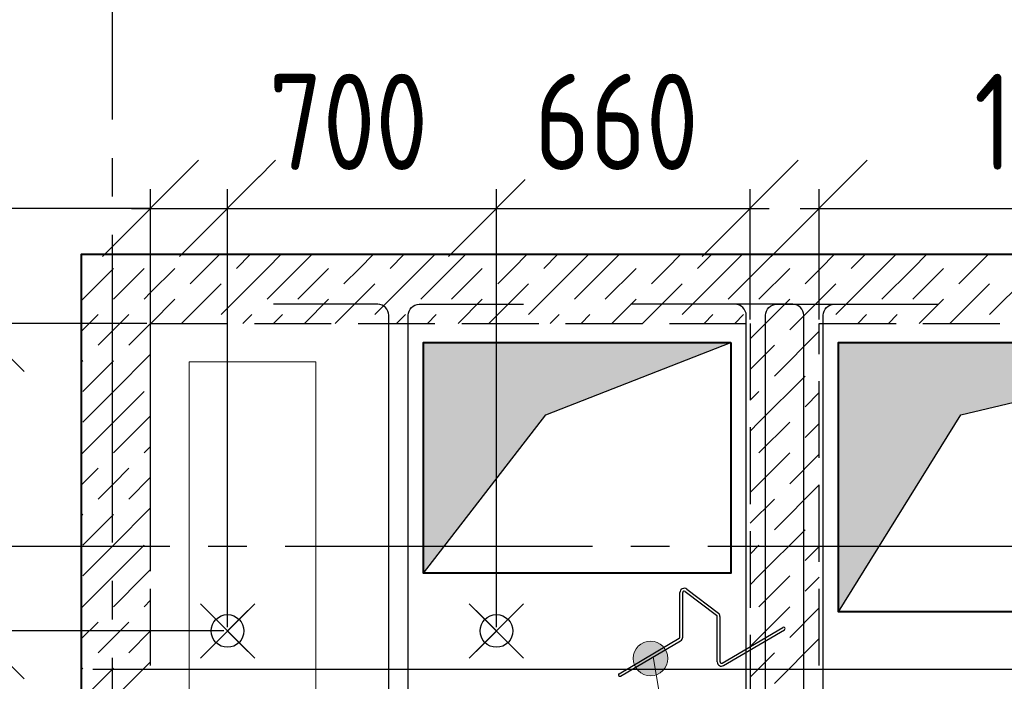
# Model space of a CAD drawing. Header units: millimetres. Extents: x 40580 to 1930067, y -240640 to 81020.
# Tile 572 of 656: x 1350319 to 1352881, y -203486 to -201765. Entities that reach past the tile are written whole.
import ezdxf

# ---------------------------------------------------------------- set-up
doc = ezdxf.new("R2010")
doc.units = ezdxf.units.MM
for name, pattern in [('______2', [270, 200, -70]), ('______5', [1100, 800, -100, 100, -100]), ('CENTER', [2, 1.25, -0.25, 0.25, -0.25])]:
    doc.linetypes.add(name, pattern=pattern)
doc.layers.add('ЖБ Стена верхний уровень', color=7, linetype='______2', true_color=0x656565)
for name, color, linetype, lineweight in [('Обрамление проемов стержнями', 7, 'Continuous', 25), ('Общий01', 7, 'Continuous', 13), ('ОСИ', 7, 'CENTER', 15), ('Основная', 7, 'Continuous', 40), ('Позиционная метка линия выноска', 7, 'Continuous', 13), ('Позиционная метка номер позиции', 7, 'Continuous', 13), ('Примечания', 7, 'Continuous', 13), ('Размерная линия_ общее', 7, 'Continuous', 25)]:
    doc.layers.add(name, color=color, linetype=linetype, lineweight=lineweight)
doc.layers.add('Тонкие', color=7, linetype='Continuous')
doc.layers.add('ФВ-2', color=7, linetype='Continuous')
doc.styles.add('GOST 2.304', font='isocpeur.ttf', dxfattribs={"width": 0.8})
doc.styles.add('GOST 2.304-81', font='txt')
doc.dimstyles.new('СПДС', dxfattribs={"dimscale": 125, "dimtxt": 250, "dimasz": 250, "dimexe": 50, "dimexo": 10, "dimgap": 100, "dimtad": 1, "dimdec": 0, "dimtxsty": 'GOST 2.304-81', "dimblk": 'OBLIQUE', "dimcen": 250, "dimdle": 50, "dimadec": 0, "dimazin": 2, "dimtfac": 0.75, "dimtdec": 0, "dimtmove": 1, "dimatfit": 3, "dimfxl": 1, "dimtfill": 1, "dimtolj": 1, "dimarcsym": 1})

# ---------------------------------------------------------------- blocks, each defined once
blk = doc.blocks.new('_OBLIQUE')
at = {"color": 0, "linetype": 'ByBlock'}
blk.add_line((-0.5, -0.5), (0.5, 0.5), dxfattribs=at)
blk = doc.blocks.new('*D17400')
at = {"layer": 'Defpoints', "color": 0}
for p in [(1353719.8, -202255.4), (1352399.8, -202554.7), (1353719.8, -203384.5)]:
    blk.add_point(p, dxfattribs=at)
at = {"layer": 'Тонкие', "color": 0, "lineweight": -2}
for p, q in [((1352399.8, -202544.7), (1352399.8, -202205.4)), ((1353719.8, -203374.5), (1353719.8, -202205.4)), ((1352349.8, -202255.4), (1353769.8, -202255.4))]:
    blk.add_line(p, q, dxfattribs=at)
at = {"layer": 'Тонкие', "color": 0, "lineweight": -2, "xscale": 250, "yscale": 250, "zscale": 250, "rotation": 180}
blk.add_blockref('_OBLIQUE', (1352399.8, -202255.4), dxfattribs=at)
at = {"layer": 'Тонкие', "color": 0, "lineweight": -2, "xscale": 250, "yscale": 250, "zscale": 250}
blk.add_blockref('_OBLIQUE', (1353719.8, -202255.4), dxfattribs=at)
at = {"layer": 'Тонкие', "color": 0, "insert": (1353059.8, -202030.4), "char_height": 250, "attachment_point": 5, "style": 'GOST 2.304', "bg_fill": 3, "box_fill_scale": 1.1, "bg_fill_color": 256, "bg_fill_true_color": 13158600, "bg_fill_transparency": 0}
blk.add_mtext('\\A1;1320', dxfattribs=at)
blk = doc.blocks.new('*D17402')
at = {"layer": 'Defpoints', "color": 0}
for p in [(1351559.8, -202255.4), (1350859.9, -203354.6), (1351559.8, -203354.7)]:
    blk.add_point(p, dxfattribs=at)
at = {"layer": 'Тонкие', "color": 0, "lineweight": -2}
for p, q in [((1350859.9, -203344.6), (1350859.9, -202205.4)), ((1351559.8, -203344.7), (1351559.8, -202205.4)), ((1350809.9, -202255.4), (1351609.8, -202255.4))]:
    blk.add_line(p, q, dxfattribs=at)
at = {"layer": 'Тонкие', "color": 0, "lineweight": -2, "xscale": 250, "yscale": 250, "zscale": 250, "rotation": 180}
blk.add_blockref('_OBLIQUE', (1350859.9, -202255.4), dxfattribs=at)
at = {"layer": 'Тонкие', "color": 0, "lineweight": -2, "xscale": 250, "yscale": 250, "zscale": 250}
blk.add_blockref('_OBLIQUE', (1351559.8, -202255.4), dxfattribs=at)
at = {"layer": 'Тонкие', "color": 0, "insert": (1351174.8, -202030.4), "char_height": 250, "attachment_point": 5, "style": 'GOST 2.304', "bg_fill": 3, "box_fill_scale": 1.1, "bg_fill_color": 256, "bg_fill_true_color": 13158600, "bg_fill_transparency": 0}
blk.add_mtext('\\A1;700', dxfattribs=at)
blk = doc.blocks.new('*D17403')
at = {"layer": 'Defpoints', "color": 0}
for p in [(1350859.9, -202255.4), (1350659.8, -203209), (1350859.9, -203354.6)]:
    blk.add_point(p, dxfattribs=at)
at = {"layer": 'Тонкие', "color": 0, "lineweight": -2}
for p, q in [((1350659.8, -203199), (1350659.8, -202205.4)), ((1350859.9, -203344.6), (1350859.9, -202205.4)), ((1350659.8, -202255.4), (1349766.3, -202255.4)), ((1350609.8, -202255.4), (1350909.9, -202255.4))]:
    blk.add_line(p, q, dxfattribs=at)
at = {"layer": 'Тонкие', "color": 0, "lineweight": -2, "xscale": 250, "yscale": 250, "zscale": 250, "rotation": 180}
blk.add_blockref('_OBLIQUE', (1350659.8, -202255.4), dxfattribs=at)
at = {"layer": 'Тонкие', "color": 0, "lineweight": -2, "xscale": 250, "yscale": 250, "zscale": 250}
blk.add_blockref('_OBLIQUE', (1350859.9, -202255.4), dxfattribs=at)
at = {"layer": 'Тонкие', "color": 0, "insert": (1350056.3, -202030.4), "char_height": 250, "attachment_point": 5, "style": 'GOST 2.304', "bg_fill": 3, "box_fill_scale": 1.1, "bg_fill_color": 256, "bg_fill_true_color": 13158600, "bg_fill_transparency": 0}
blk.add_mtext('\\A1;200', dxfattribs=at)
blk = doc.blocks.new('*D17404')
at = {"layer": 'Defpoints', "color": 0}
for p in [(1352219.8, -202255.4), (1352219.8, -202554.7), (1351559.8, -203354.7)]:
    blk.add_point(p, dxfattribs=at)
at = {"layer": 'Тонкие', "color": 0, "lineweight": -2}
for p, q in [((1351559.8, -203344.7), (1351559.8, -202205.4)), ((1352219.8, -202544.7), (1352219.8, -202205.4)), ((1351509.8, -202255.4), (1352269.8, -202255.4))]:
    blk.add_line(p, q, dxfattribs=at)
at = {"layer": 'Тонкие', "color": 0, "lineweight": -2, "xscale": 250, "yscale": 250, "zscale": 250, "rotation": 180}
blk.add_blockref('_OBLIQUE', (1351559.8, -202255.4), dxfattribs=at)
at = {"layer": 'Тонкие', "color": 0, "lineweight": -2, "xscale": 250, "yscale": 250, "zscale": 250}
blk.add_blockref('_OBLIQUE', (1352219.8, -202255.4), dxfattribs=at)
at = {"layer": 'Тонкие', "color": 0, "insert": (1351872.3, -202030.4), "char_height": 250, "attachment_point": 5, "style": 'GOST 2.304', "bg_fill": 3, "box_fill_scale": 1.1, "bg_fill_color": 256, "bg_fill_true_color": 13158600, "bg_fill_transparency": 0}
blk.add_mtext('\\A1;660', dxfattribs=at)
blk = doc.blocks.new('*D17634')
at = {"layer": 'Defpoints', "color": 0}
for p in [(1351404.8, -203584.6), (1350205.3, -204254.7), (1350659.9, -204254.7)]:
    blk.add_point(p, dxfattribs=at)
at = {"layer": 'Тонкие', "color": 0, "lineweight": -2}
for p, q in [((1350205.3, -203534.6), (1350205.3, -204304.7)), ((1351394.8, -203584.6), (1350155.3, -203584.6)), ((1350649.9, -204254.7), (1350155.3, -204254.7))]:
    blk.add_line(p, q, dxfattribs=at)
at = {"layer": 'Тонкие', "color": 0, "lineweight": -2, "xscale": 250, "yscale": 250, "zscale": 250}
for p, rotation in [((1350205.3, -203584.6), 90), ((1350205.3, -204254.7), 270)]:
    blk.add_blockref('_OBLIQUE', p, dxfattribs=dict(at, rotation=rotation))
at = {"layer": 'Тонкие', "color": 0, "insert": (1349980.3, -203919.7), "char_height": 250, "attachment_point": 5, "rotation": 90, "style": 'GOST 2.304', "bg_fill": 3, "box_fill_scale": 1.1, "bg_fill_color": 256, "bg_fill_true_color": 13158600, "bg_fill_transparency": 0}
blk.add_mtext('\\A1;670', dxfattribs=at)
blk = doc.blocks.new('*D17635')
at = {"layer": 'Defpoints', "color": 0}
for p in [(1350859.9, -203354.6), (1350205.3, -203584.6), (1351404.8, -203584.6)]:
    blk.add_point(p, dxfattribs=at)
at = {"layer": 'Тонкие', "color": 0, "lineweight": -2}
for p, q in [((1350205.3, -203304.6), (1350205.3, -203634.6)), ((1350849.9, -203354.6), (1350155.3, -203354.6)), ((1349637.3, -203519.3), (1350205.3, -203469.6)), ((1349637.3, -204099.3), (1349637.3, -203519.3)), ((1351394.8, -203584.6), (1350155.3, -203584.6))]:
    blk.add_line(p, q, dxfattribs=at)
at = {"layer": 'Тонкие', "color": 0, "lineweight": -2, "xscale": 250, "yscale": 250, "zscale": 250}
for p, rotation in [((1350205.3, -203354.6), 90), ((1350205.3, -203584.6), 270)]:
    blk.add_blockref('_OBLIQUE', p, dxfattribs=dict(at, rotation=rotation))
at = {"layer": 'Тонкие', "color": 0, "insert": (1349412.3, -203809.3), "char_height": 250, "attachment_point": 5, "rotation": 90, "style": 'GOST 2.304', "bg_fill": 3, "box_fill_scale": 1.1, "bg_fill_color": 256, "bg_fill_true_color": 13158600, "bg_fill_transparency": 0}
blk.add_mtext('\\A1;230', dxfattribs=at)
blk = doc.blocks.new('*D17636')
at = {"layer": 'Defpoints', "color": 0}
for p in [(1350659.9, -202554.7), (1350205.3, -203354.6), (1350859.9, -203354.6)]:
    blk.add_point(p, dxfattribs=at)
at = {"layer": 'Тонкие', "color": 0, "lineweight": -2}
for p, q in [((1350205.3, -202504.7), (1350205.3, -203404.6)), ((1350649.9, -202554.7), (1350155.3, -202554.7)), ((1350849.9, -203354.6), (1350155.3, -203354.6))]:
    blk.add_line(p, q, dxfattribs=at)
at = {"layer": 'Тонкие', "color": 0, "lineweight": -2, "xscale": 250, "yscale": 250, "zscale": 250}
for p, rotation in [((1350205.3, -202554.7), 90), ((1350205.3, -203354.6), 270)]:
    blk.add_blockref('_OBLIQUE', p, dxfattribs=dict(at, rotation=rotation))
at = {"layer": 'Тонкие', "color": 0, "insert": (1349980.3, -202954.7), "char_height": 250, "attachment_point": 5, "rotation": 90, "style": 'GOST 2.304', "bg_fill": 3, "box_fill_scale": 1.1, "bg_fill_color": 256, "bg_fill_true_color": 13158600, "bg_fill_transparency": 0}
blk.add_mtext('\\A1;800', dxfattribs=at)

msp = doc.modelspace()

# ---------------------------------------------------------------- hatches: boundary and pattern name
at = {"layer": 'Позиционная метка номер позиции', "linetype": 'Continuous', "lineweight": 13, "transparency": 33554687}
for points in [[(1351938.3, -203464.8), (1351938.3, -203387.4), (1351922.1, -203403.6)], [(1351960.8, -203471.1), (1351960.8, -203381.1), (1351938.3, -203387.4)], [(1351960.8, -203471.1), (1351938.3, -203387.4), (1351938.3, -203464.8)], [(1351983.4, -203464.8), (1351983.4, -203387.4), (1351960.8, -203381.1)], [(1351983.4, -203464.8), (1351960.8, -203381.1), (1351960.8, -203471.1)], [(1351999.6, -203448.6), (1351999.6, -203403.6), (1351983.4, -203387.4)], [(1351999.6, -203448.6), (1351983.4, -203387.4), (1351983.4, -203464.8)], [(1351922.1, -203448.6), (1351922.1, -203403.6), (1351915.8, -203426.1)], [(1351938.3, -203464.8), (1351922.1, -203403.6), (1351922.1, -203448.6)], [(1351999.6, -203403.6), (1351999.6, -203448.6), (1352005.9, -203426.1)]]:
    msp.add_hatch(color=7, dxfattribs=at).paths.add_polyline_path(points)

# ---------------------------------------------------------------- linework, layer by layer
at = {"layer": 'ЖБ Стена верхний уровень', "color": 9, "linetype": 'Continuous', "lineweight": -3, "true_color": 0xc7c7c7, "transparency": 33554687}
msp.add_line((1352219.8, -203474.7), (1352283, -203411.6), dxfattribs=at)
at = {"layer": 'Общий01', "color": 7, "linetype": 'Continuous', "lineweight": -3, "transparency": 33554687}
for p, q in [((1351878.8, -203465.8), (1352035.4, -203373.7)), ((1351882.6, -203472.1), (1352039.1, -203380.1))]:
    msp.add_line(p, q, dxfattribs=at)
for centre, radius, start, end in [((1352033.6, -203370.6), 3.67, 300.447, 0), ((1352033.6, -203370.6), 11, 300.447, 0), ((1352145.3, -203435.2), 11, 180, 300.447), ((1352145.3, -203435.2), 3.67, 180, 300.447), ((1351880.7, -203468.9), 3.67, 120.447, 300.447)]:
    msp.add_arc(centre, radius, start, end, dxfattribs=at)
at = {"layer": 'Позиционная метка номер позиции', "color": 7, "linetype": 'Continuous', "lineweight": 13, "transparency": 33554687}
for p, q in [((1351915.8, -203426.1), (1351915.8, -203426.1)), ((1352005.9, -203426.1), (1352005.9, -203426.1)), ((1351960.8, -203471.1), (1351960.8, -203471.1))]:
    msp.add_line(p, q, dxfattribs=at)
msp.add_lwpolyline([(1351967.2, -203422.3), (1352433.8, -206165.2), (1354435.6, -206165.2)], dxfattribs=at)
msp.add_circle((1351960.8, -203426.1), 45, dxfattribs=at)

# ---------------------------------------------------------------- dimensions: what is measured, and where the dimension line sits
at = {"layer": 'Тонкие'}
for base, p1, p2, picture, middle in [((1351559.8, -202255.4), (1350859.9, -203354.6), (1351559.8, -203354.7), '*D17402', (1351174.8, -202255.4)), ((1353719.8, -202255.4), (1352399.8, -202554.7), (1353719.8, -203384.5), '*D17400', (1353059.8, -202255.4))]:
    dim = msp.add_linear_dim(base=base, p1=p1, p2=p2, dimstyle='СПДС', override={"dimscale": 1, "dimtxsty": 'GOST 2.304'}, dxfattribs=at)
    dim.commit()
    dim.dimension.update_dxf_attribs({"geometry": picture, "text_midpoint": middle, "dimtype": 160})
dim = msp.add_linear_dim(base=(1350205.3, -204254.7), p1=(1351404.8, -203584.6), p2=(1350659.9, -204254.7), angle=270, dimstyle='СПДС', override={"dimscale": 1, "dimtxsty": 'GOST 2.304'}, dxfattribs=at)
dim.commit()
dim.dimension.update_dxf_attribs({"geometry": '*D17634', "text_midpoint": (1350205.3, -203919.7), "dimtype": 160})

# ---------------------------------------------------------------- next in the draw order: hatches: boundary and pattern name
at = {"layer": 'ФВ-2'}
h = msp.add_hatch(color=256, dxfattribs=at)
h.dxf.hatch_style = 1
h.paths.add_polyline_path([(1353159, -202698.7), (1352768.2, -202792.8), (1352449.8, -203304.7), (1352449.8, -202624.7)])
h.paths.add_polyline_path([(1353159, -202698.7), (1352449.8, -202624.7), (1352449.8, -202604.7), (1353549.8, -202604.7)])

# ---------------------------------------------------------------- next in the draw order: linework, layer by layer
at = {"layer": 'ЖБ Стена верхний уровень', "color": 9, "linetype": 'Continuous', "lineweight": -3, "true_color": 0xc7c7c7, "transparency": 33554687}
for p, q in [((1351043, -202411.6), (1351079.9, -202374.6)), ((1351203, -202411.6), (1351239.9, -202374.6)), ((1351319.9, -202374.6), (1351283, -202411.6)), ((1351399.9, -202374.6), (1351363, -202411.6)), ((1352403, -202411.6), (1352439.9, -202374.6)), ((1352519.9, -202374.6), (1352483, -202411.6)), ((1352599.9, -202374.6), (1352563, -202411.6)), ((1352643, -202411.6), (1352679.9, -202374.6)), ((1352803, -202411.6), (1352839.9, -202374.6)), ((1351123, -202411.6), (1351043, -202491.6)), ((1351163, -202451.6), (1351203, -202411.6)), ((1351363, -202411.6), (1351243, -202531.6)), ((1352363, -202451.6), (1352403, -202411.6)), ((1352563, -202411.6), (1352443, -202531.6)), ((1352643, -202411.6), (1352563, -202491.6)), ((1352723, -202411.6), (1352643, -202491.6)), ((1352763, -202451.6), (1352803, -202411.6)), ((1352963, -202411.6), (1352843, -202531.6)), ((1351243, -202451.6), (1351139.9, -202554.7)), ((1352843, -202451.6), (1352739.9, -202554.7)), ((1351123, -202491.6), (1351059.9, -202554.7)), ((1352723, -202491.6), (1352659.9, -202554.7)), ((1351323, -202531.6), (1351299.9, -202554.7)), ((1351379.9, -202554.7), (1351403, -202531.6)), ((1352523, -202531.6), (1352499.9, -202554.7)), ((1352579.9, -202554.7), (1352603, -202531.6)), ((1352399.8, -202734.7), (1352363, -202771.6)), ((1352363, -202851.6), (1352399.8, -202814.7)), ((1352399.8, -203134.7), (1352363, -203171.6)), ((1352363, -203251.6), (1352399.8, -203214.7)), ((1352399.8, -203374.7), (1352283, -203491.6))]:
    msp.add_line(p, q, dxfattribs=at)
at = {"layer": 'ЖБ Стена верхний уровень', "color": 251, "linetype": '______2', "lineweight": -3, "true_color": 0x656565, "transparency": 33554687}
for p, q in [((1352399.8, -202554.7), (1355059.8, -202554.7)), ((1352399.8, -204254.7), (1352399.8, -202554.7))]:
    msp.add_line(p, q, dxfattribs=at)
at = {"layer": 'Обрамление проемов стержнями', "color": 7, "linetype": 'Continuous', "lineweight": 25, "transparency": 33554687}
msp.add_lwpolyline([(1352409.9, -204404.7), (1352409.9, -202533.4), (1352410.6, -202528), (1352412.4, -202522.6), (1352415.3, -202517.6), (1352418.7, -202513.4), (1352422.8, -202510), (1352427.8, -202507.2), (1352433.3, -202505.4), (1352438.6, -202504.7), (1352709.9, -202504.7)], dxfattribs=at)
msp.add_lwpolyline([(1352409.9, -204404.7), (1352409.9, -202533.4), (1352410.6, -202528), (1352412.4, -202522.6), (1352415.3, -202517.6), (1352418.7, -202513.4), (1352422.8, -202510), (1352427.8, -202507.2), (1352433.3, -202505.4), (1352438.6, -202504.7), (1352709.9, -202504.7)], dxfattribs=at)
msp.add_lwpolyline([(1352409.9, -204404.7), (1352409.9, -202533.4), (1352410.6, -202528), (1352412.4, -202522.6), (1352415.3, -202517.6), (1352418.7, -202513.4), (1352422.8, -202510), (1352427.8, -202507.2), (1352433.3, -202505.4), (1352438.6, -202504.7), (1352709.9, -202504.7)], dxfattribs=at)
msp.add_lwpolyline([(1352409.9, -204404.7), (1352409.9, -202533.4), (1352410.6, -202528), (1352412.4, -202522.6), (1352415.3, -202517.6), (1352418.7, -202513.4), (1352422.8, -202510), (1352427.8, -202507.2), (1352433.3, -202505.4), (1352438.6, -202504.7), (1352709.9, -202504.7)], dxfattribs=at)
at = {"layer": 'Основная', "transparency": 33554687}
msp.add_lwpolyline([(1353549.8, -202604.7), (1353549.8, -203304.7), (1352449.8, -203304.7), (1352449.8, -202604.7)], close=True, dxfattribs=at)
at = {"layer": 'Тонкие'}
for p, q in [((1352768.2, -202792.8), (1353549.8, -202604.7)), ((1352449.8, -203304.7), (1352768.2, -202792.8))]:
    msp.add_line(p, q, dxfattribs=at)

# ---------------------------------------------------------------- next in the draw order: dimensions: what is measured, and where the dimension line sits
for base, p1, p2, picture, middle in [((1350859.9, -202255.4), (1350659.8, -203209), (1350859.9, -203354.6), '*D17403', (1350056.3, -202283.8)), ((1352219.8, -202255.4), (1351559.8, -203354.7), (1352219.8, -202554.7), '*D17404', (1351872.3, -202255.4))]:
    dim = msp.add_linear_dim(base=base, p1=p1, p2=p2, dimstyle='СПДС', override={"dimscale": 1, "dimtxsty": 'GOST 2.304'}, dxfattribs=at)
    dim.commit()
    dim.dimension.update_dxf_attribs({"geometry": picture, "text_midpoint": middle, "dimtype": 160})

# ---------------------------------------------------------------- next in the draw order: hatches: boundary and pattern name
at = {"layer": 'ФВ-2'}
h = msp.add_hatch(color=256, dxfattribs=at)
h.dxf.hatch_style = 1
h.paths.add_polyline_path([(1352118.6, -202624.7), (1351369.8, -202624.7), (1351369.8, -203204.7), (1351688.2, -202792.8)])
h.paths.add_polyline_path([(1351369.8, -202604.7), (1351369.8, -202624.7), (1352118.6, -202624.7), (1352169.8, -202604.7)])

# ---------------------------------------------------------------- next in the draw order: linework, layer by layer
msp.add_circle((1351559.8, -203354.7), 42.5)
at = {"layer": 'ЖБ Стена верхний уровень', "color": 251, "linetype": '______2', "lineweight": -3, "true_color": 0x656565, "transparency": 33554687}
for p, q in [((1355059.8, -202374.6), (1350659.8, -202374.6)), ((1352219.8, -202554.7), (1352219.8, -204254.7))]:
    msp.add_line(p, q, dxfattribs=at)
at = {"layer": 'ЖБ Стена верхний уровень', "color": 9, "linetype": 'Continuous', "lineweight": -3, "true_color": 0xc7c7c7, "transparency": 33554687}
for p, q in [((1350803, -202411.6), (1350839.9, -202374.6)), ((1350919.9, -202374.6), (1350883, -202411.6)), ((1350999.9, -202374.6), (1350963, -202411.6)), ((1351443, -202411.6), (1351479.9, -202374.6)), ((1351603, -202411.6), (1351639.9, -202374.6)), ((1351719.9, -202374.6), (1351683, -202411.6)), ((1351799.9, -202374.6), (1351763, -202411.6)), ((1351843, -202411.6), (1351879.9, -202374.6)), ((1352003, -202411.6), (1352039.9, -202374.6)), ((1352119.9, -202374.6), (1352083, -202411.6)), ((1352199.9, -202374.6), (1352163, -202411.6)), ((1352243, -202411.6), (1352279.9, -202374.6)), ((1351043, -202411.6), (1350963, -202491.6)), ((1351443, -202411.6), (1351363, -202491.6)), ((1351523, -202411.6), (1351443, -202491.6)), ((1351563, -202451.6), (1351603, -202411.6)), ((1351763, -202411.6), (1351643, -202531.6)), ((1351843, -202411.6), (1351763, -202491.6)), ((1351923, -202411.6), (1351843, -202491.6)), ((1351963, -202451.6), (1352003, -202411.6)), ((1352163, -202411.6), (1352043, -202531.6)), ((1352243, -202411.6), (1352163, -202491.6)), ((1352323, -202411.6), (1352243, -202491.6)), ((1351643, -202451.6), (1351539.9, -202554.7)), ((1352043, -202451.6), (1351939.9, -202554.7)), ((1352443, -202451.6), (1352339.9, -202554.7)), ((1351523, -202491.6), (1351459.9, -202554.7)), ((1351923, -202491.6), (1351859.9, -202554.7)), ((1352323, -202491.6), (1352259.9, -202554.7)), ((1350923, -202531.6), (1350899.9, -202554.7)), ((1350979.9, -202554.7), (1351003, -202531.6)), ((1351723, -202531.6), (1351699.9, -202554.7)), ((1351779.9, -202554.7), (1351803, -202531.6)), ((1352123, -202531.6), (1352099.9, -202554.7)), ((1352179.9, -202554.7), (1352203, -202531.6)), ((1352259.9, -202554.7), (1352219.8, -202594.7)), ((1352339.9, -202554.7), (1352323, -202571.6)), ((1352399.8, -202574.7), (1352283, -202691.6)), ((1352219.8, -202674.7), (1352283, -202611.6)), ((1352243, -202811.6), (1352363, -202691.6)), ((1352243, -202731.6), (1352219.8, -202754.7)), ((1352243, -202811.6), (1352219.8, -202834.7)), ((1352323, -202811.6), (1352243, -202891.6)), ((1352323, -202891.6), (1352219.8, -202994.7)), ((1352399.8, -202894.7), (1352323, -202971.6)), ((1352399.8, -202974.7), (1352283, -203091.6)), ((1352219.8, -203074.7), (1352283, -203011.6)), ((1352243, -203211.6), (1352363, -203091.6)), ((1352243, -203131.6), (1352219.8, -203154.7)), ((1352243, -203211.6), (1352219.8, -203234.7)), ((1352323, -203211.6), (1352243, -203291.6)), ((1352323, -203291.6), (1352219.8, -203394.7)), ((1352399.8, -203294.7), (1352323, -203371.6))]:
    msp.add_line(p, q, dxfattribs=at)
at = {"layer": 'Обрамление проемов стержнями', "color": 7, "linetype": 'Continuous', "lineweight": 25, "transparency": 33554687}
for points in [[(1352209.9, -204404.7), (1352209.9, -202533.4), (1352209.2, -202528), (1352207.4, -202522.6), (1352204.5, -202517.6), (1352201.1, -202513.4), (1352197, -202510), (1352192, -202507.2), (1352186.5, -202505.4), (1352181.2, -202504.7), (1351909.9, -202504.7)], [(1352209.9, -204404.7), (1352209.9, -202533.4), (1352209.2, -202528), (1352207.4, -202522.6), (1352204.5, -202517.6), (1352201.1, -202513.4), (1352197, -202510), (1352192, -202507.2), (1352186.5, -202505.4), (1352181.2, -202504.7), (1351909.9, -202504.7)], [(1352209.9, -204404.7), (1352209.9, -202533.4), (1352209.2, -202528), (1352207.4, -202522.6), (1352204.5, -202517.6), (1352201.1, -202513.4), (1352197, -202510), (1352192, -202507.2), (1352186.5, -202505.4), (1352181.2, -202504.7), (1351909.9, -202504.7)], [(1352209.9, -204404.7), (1352209.9, -202533.4), (1352209.2, -202528), (1352207.4, -202522.6), (1352204.5, -202517.6), (1352201.1, -202513.4), (1352197, -202510), (1352192, -202507.2), (1352186.5, -202505.4), (1352181.2, -202504.7), (1351909.9, -202504.7)], [(1352359.9, -204404.7), (1352359.9, -202533.4), (1352359.2, -202528), (1352357.4, -202522.6), (1352354.6, -202517.6), (1352351.1, -202513.4), (1352347, -202510), (1352342, -202507.2), (1352336.5, -202505.4), (1352331.2, -202504.7), (1352059.9, -202504.7)], [(1352359.9, -204404.7), (1352359.9, -202533.4), (1352359.2, -202528), (1352357.4, -202522.6), (1352354.6, -202517.6), (1352351.1, -202513.4), (1352347, -202510), (1352342, -202507.2), (1352336.5, -202505.4), (1352331.2, -202504.7), (1352059.9, -202504.7)], [(1352359.9, -204404.7), (1352359.9, -202533.4), (1352359.2, -202528), (1352357.4, -202522.6), (1352354.6, -202517.6), (1352351.1, -202513.4), (1352347, -202510), (1352342, -202507.2), (1352336.5, -202505.4), (1352331.2, -202504.7), (1352059.9, -202504.7)], [(1352359.9, -204404.7), (1352359.9, -202533.4), (1352359.2, -202528), (1352357.4, -202522.6), (1352354.6, -202517.6), (1352351.1, -202513.4), (1352347, -202510), (1352342, -202507.2), (1352336.5, -202505.4), (1352331.2, -202504.7), (1352059.9, -202504.7)], [(1352259.9, -204404.7), (1352259.9, -202533.4), (1352260.6, -202528), (1352262.4, -202522.6), (1352265.2, -202517.6), (1352268.7, -202513.4), (1352272.8, -202510), (1352277.8, -202507.2), (1352283.3, -202505.4), (1352288.6, -202504.7), (1352559.9, -202504.7)], [(1352259.9, -204404.7), (1352259.9, -202533.4), (1352260.6, -202528), (1352262.4, -202522.6), (1352265.2, -202517.6), (1352268.7, -202513.4), (1352272.8, -202510), (1352277.8, -202507.2), (1352283.3, -202505.4), (1352288.6, -202504.7), (1352559.9, -202504.7)], [(1352259.9, -204404.7), (1352259.9, -202533.4), (1352260.6, -202528), (1352262.4, -202522.6), (1352265.2, -202517.6), (1352268.7, -202513.4), (1352272.8, -202510), (1352277.8, -202507.2), (1352283.3, -202505.4), (1352288.6, -202504.7), (1352559.9, -202504.7)], [(1352259.9, -204404.7), (1352259.9, -202533.4), (1352260.6, -202528), (1352262.4, -202522.6), (1352265.2, -202517.6), (1352268.7, -202513.4), (1352272.8, -202510), (1352277.8, -202507.2), (1352283.3, -202505.4), (1352288.6, -202504.7), (1352559.9, -202504.7)]]:
    msp.add_lwpolyline(points, dxfattribs=at)
at = {"layer": 'Общий01', "color": 7, "linetype": 'Continuous', "lineweight": -3, "transparency": 33554687}
for p, q in [((1352054.9, -203245.9), (1352137.2, -203308.1)), ((1352037.2, -203370.6), (1352037.2, -203254.7)), ((1352044.6, -203370.6), (1352044.6, -203254.7)), ((1352050.5, -203251.7), (1352132.8, -203313.9)), ((1352134.2, -203435.2), (1352134.2, -203316.9)), ((1352141.6, -203435.2), (1352141.6, -203316.9)), ((1352147.1, -203438.4), (1352305.3, -203345.4)), ((1352150.8, -203444.7), (1352309, -203351.8))]:
    msp.add_line(p, q, dxfattribs=at)
for centre, radius, start, end in [((1352048.3, -203254.7), 11, 52.9078, 180), ((1352048.3, -203254.7), 3.67, 52.9078, 180), ((1352130.5, -203316.9), 3.67, 0, 52.9078), ((1352130.5, -203316.9), 11, 0, 52.9078), ((1352307.2, -203348.6), 3.67, 300.447, 120.447)]:
    msp.add_arc(centre, radius, start, end, dxfattribs=at)
at = {"layer": 'Основная', "transparency": 33554687}
msp.add_lwpolyline([(1352169.8, -202604.7), (1352169.8, -203204.7), (1351369.8, -203204.7), (1351369.8, -202604.7)], close=True, dxfattribs=at)
at = {"layer": 'Примечания', "color": 7, "linetype": 'Continuous', "lineweight": 13, "transparency": 33554687}
for p, q in [((1351630.5, -203425.4), (1351489.1, -203283.9)), ((1351489.1, -203425.4), (1351630.5, -203283.9))]:
    msp.add_line(p, q, dxfattribs=at)
at = {"layer": 'Размерная линия_ общее', "color": 7, "linetype": 'Continuous', "lineweight": 18, "transparency": 33554687}
for p, q in [((1351612.8, -203407.7), (1351506.8, -203301.6)), ((1351506.8, -203407.7), (1351612.8, -203301.6))]:
    msp.add_line(p, q, dxfattribs=at)
at = {"layer": 'Тонкие'}
for p, q in [((1351688.2, -202792.8), (1352169.8, -202604.7)), ((1351369.8, -203204.7), (1351688.2, -202792.8))]:
    msp.add_line(p, q, dxfattribs=at)

# ---------------------------------------------------------------- next in the draw order: dimensions: what is measured, and where the dimension line sits
dim = msp.add_linear_dim(base=(1350205.3, -203584.6), p1=(1350859.9, -203354.6), p2=(1351404.8, -203584.6), angle=270, dimstyle='СПДС', override={"dimscale": 1, "dimtxsty": 'GOST 2.304'}, dxfattribs=at)
dim.commit()
dim.dimension.update_dxf_attribs({"geometry": '*D17635', "text_midpoint": (1349637.3, -203619.3), "dimtype": 160})

# ---------------------------------------------------------------- next in the draw order: linework, layer by layer
at = {"layer": 'Обрамление проемов стержнями', "color": 7, "linetype": 'Continuous', "lineweight": 25, "transparency": 33554687}
for points in [[(1351279.9, -204404.7), (1351279.9, -202533.4), (1351279.2, -202528), (1351277.4, -202522.6), (1351274.6, -202517.6), (1351271.1, -202513.4), (1351267, -202510), (1351262, -202507.2), (1351256.5, -202505.4), (1351251.2, -202504.7), (1350979.9, -202504.7)], [(1351279.9, -204404.7), (1351279.9, -202533.4), (1351279.2, -202528), (1351277.4, -202522.6), (1351274.6, -202517.6), (1351271.1, -202513.4), (1351267, -202510), (1351262, -202507.2), (1351256.5, -202505.4), (1351251.2, -202504.7), (1350979.9, -202504.7)], [(1351279.9, -204404.7), (1351279.9, -202533.4), (1351279.2, -202528), (1351277.4, -202522.6), (1351274.6, -202517.6), (1351271.1, -202513.4), (1351267, -202510), (1351262, -202507.2), (1351256.5, -202505.4), (1351251.2, -202504.7), (1350979.9, -202504.7)], [(1351279.9, -204404.7), (1351279.9, -202533.4), (1351279.2, -202528), (1351277.4, -202522.6), (1351274.6, -202517.6), (1351271.1, -202513.4), (1351267, -202510), (1351262, -202507.2), (1351256.5, -202505.4), (1351251.2, -202504.7), (1350979.9, -202504.7)], [(1351329.9, -204404.7), (1351329.9, -202533.4), (1351330.6, -202528), (1351332.4, -202522.6), (1351335.3, -202517.6), (1351338.7, -202513.4), (1351342.8, -202510), (1351347.8, -202507.2), (1351353.3, -202505.4), (1351358.6, -202504.7), (1351629.9, -202504.7)], [(1351329.9, -204404.7), (1351329.9, -202533.4), (1351330.6, -202528), (1351332.4, -202522.6), (1351335.3, -202517.6), (1351338.7, -202513.4), (1351342.8, -202510), (1351347.8, -202507.2), (1351353.3, -202505.4), (1351358.6, -202504.7), (1351629.9, -202504.7)], [(1351329.9, -204404.7), (1351329.9, -202533.4), (1351330.6, -202528), (1351332.4, -202522.6), (1351335.3, -202517.6), (1351338.7, -202513.4), (1351342.8, -202510), (1351347.8, -202507.2), (1351353.3, -202505.4), (1351358.6, -202504.7), (1351629.9, -202504.7)], [(1351329.9, -204404.7), (1351329.9, -202533.4), (1351330.6, -202528), (1351332.4, -202522.6), (1351335.3, -202517.6), (1351338.7, -202513.4), (1351342.8, -202510), (1351347.8, -202507.2), (1351353.3, -202505.4), (1351358.6, -202504.7), (1351629.9, -202504.7)]]:
    msp.add_lwpolyline(points, dxfattribs=at)

# ---------------------------------------------------------------- next in the draw order: dimensions: what is measured, and where the dimension line sits
at = {"layer": 'Тонкие'}
dim = msp.add_linear_dim(base=(1350205.3, -203354.6), p1=(1350659.9, -202554.7), p2=(1350859.9, -203354.6), angle=270, dimstyle='СПДС', override={"dimscale": 1, "dimtxsty": 'GOST 2.304'}, dxfattribs=at)
dim.commit()
dim.dimension.update_dxf_attribs({"geometry": '*D17636', "text_midpoint": (1350205.3, -202954.7), "dimtype": 160})

# ---------------------------------------------------------------- next in the draw order: linework, layer by layer
msp.add_circle((1350859.9, -203354.7), 42.5)
at = {"layer": 'ЖБ Стена верхний уровень', "color": 251, "linetype": '______2', "lineweight": -3, "true_color": 0x656565, "transparency": 33554687}
for p, q in [((1350479.8, -202374.6), (1350479.8, -202554.7)), ((1350479.8, -202554.7), (1350479.8, -204254.7)), ((1350659.8, -204254.7), (1350659.8, -202554.7)), ((1350659.8, -202554.7), (1352219.8, -202554.7))]:
    msp.add_line(p, q, dxfattribs=at)
at = {"layer": 'ЖБ Стена верхний уровень', "color": 9, "linetype": 'Continuous', "lineweight": -3, "true_color": 0xc7c7c7, "transparency": 33554687}
for p, q in [((1350563, -202411.6), (1350479.8, -202494.7)), ((1350643, -202411.6), (1350563, -202491.6)), ((1350723, -202411.6), (1350659.8, -202474.7)), ((1350763, -202451.6), (1350803, -202411.6)), ((1350963, -202411.6), (1350843, -202531.6)), ((1350843, -202451.6), (1350739.9, -202554.7)), ((1350659.8, -202474.7), (1350643, -202491.6)), ((1350723, -202491.6), (1350659.9, -202554.7)), ((1350523, -202531.6), (1350479.8, -202574.7)), ((1350563, -202571.6), (1350603, -202531.6)), ((1350659.8, -202554.7), (1350603, -202611.6)), ((1350523, -202611.6), (1350563, -202571.6)), ((1350483, -202651.6), (1350479.8, -202654.7)), ((1350563, -202651.6), (1350483, -202731.6)), ((1350563, -202731.6), (1350659.8, -202634.7)), ((1350563, -202731.6), (1350483, -202811.6)), ((1350643, -202731.6), (1350563, -202811.6)), ((1350643, -202811.6), (1350659.8, -202794.7)), ((1350563, -202811.6), (1350479.8, -202894.7)), ((1350643, -202811.6), (1350563, -202891.6)), ((1350659.8, -202874.7), (1350643, -202891.6)), ((1350523, -202931.6), (1350479.8, -202974.7)), ((1350563, -202971.6), (1350603, -202931.6)), ((1350659.8, -202954.7), (1350603, -203011.6)), ((1350523, -203011.6), (1350563, -202971.6)), ((1350563, -203131.6), (1350659.8, -203034.7)), ((1350483, -203051.6), (1350479.8, -203054.7)), ((1350563, -203051.6), (1350483, -203131.6)), ((1350563, -203131.6), (1350483, -203211.6)), ((1350643, -203131.6), (1350563, -203211.6)), ((1350643, -203211.6), (1350659.8, -203194.7)), ((1350563, -203211.6), (1350479.8, -203294.7)), ((1350643, -203211.6), (1350563, -203291.6)), ((1350659.8, -203274.7), (1350643, -203291.6)), ((1350523, -203331.6), (1350479.8, -203374.7)), ((1350563, -203371.6), (1350603, -203331.6)), ((1350523, -203411.6), (1350563, -203371.6)), ((1350659.8, -203354.7), (1350603, -203411.6)), ((1350483, -203451.6), (1350479.8, -203454.7)), ((1350563, -203451.6), (1350483, -203531.6)), ((1350563, -203531.6), (1350659.8, -203434.7))]:
    msp.add_line(p, q, dxfattribs=at)
at = {"layer": 'Обрамление проемов стержнями', "color": 7, "linetype": 'Continuous', "lineweight": 25, "transparency": 33554687}
msp.add_line((1355209.8, -203454.7), (1350509.8, -203454.7), dxfattribs=at)
msp.add_line((1355209.8, -203454.7), (1350509.8, -203454.7), dxfattribs=at)
msp.add_line((1355209.8, -203454.7), (1350509.8, -203454.7), dxfattribs=at)
msp.add_line((1355209.8, -203454.7), (1350509.8, -203454.7), dxfattribs=at)
at = {"layer": 'ОСИ', "color": 8, "linetype": '______5', "lineweight": -3, "transparency": 33554687}
for p, q in [((1350559.8, -199024.7), (1350559.8, -232064.6)), ((1357309.8, -203134.6), (1347581.5, -203134.6))]:
    msp.add_line(p, q, dxfattribs=at)
at = {"layer": 'Основная'}
msp.add_lwpolyline([(1355239.8, -202374.6), (1355239.8, -204434.7), (1350479.8, -204434.7), (1350479.8, -202374.6)], close=True, dxfattribs=at)
at = {"layer": 'Позиционная метка линия выноска', "color": 251, "linetype": 'Continuous', "lineweight": 13, "true_color": 0x494949, "transparency": 33554687}
msp.add_lwpolyline([(1354833.2, -204154.6), (1350759.8, -204154.6), (1350759.8, -202654.7), (1351089.8, -202654.7), (1351089.8, -203584.7)], dxfattribs=at)
at = {"layer": 'Примечания', "color": 7, "linetype": 'Continuous', "lineweight": 13, "transparency": 33554687}
for p, q in [((1350930.6, -203425.4), (1350789.2, -203283.9)), ((1350789.2, -203425.4), (1350930.6, -203283.9))]:
    msp.add_line(p, q, dxfattribs=at)
at = {"layer": 'Размерная линия_ общее', "color": 7, "linetype": 'Continuous', "lineweight": 18, "transparency": 33554687}
for p, q in [((1350912.9, -203407.7), (1350806.9, -203301.6)), ((1350806.9, -203407.7), (1350912.9, -203301.6))]:
    msp.add_line(p, q, dxfattribs=at)

doc.saveas('drawing.dxf')
